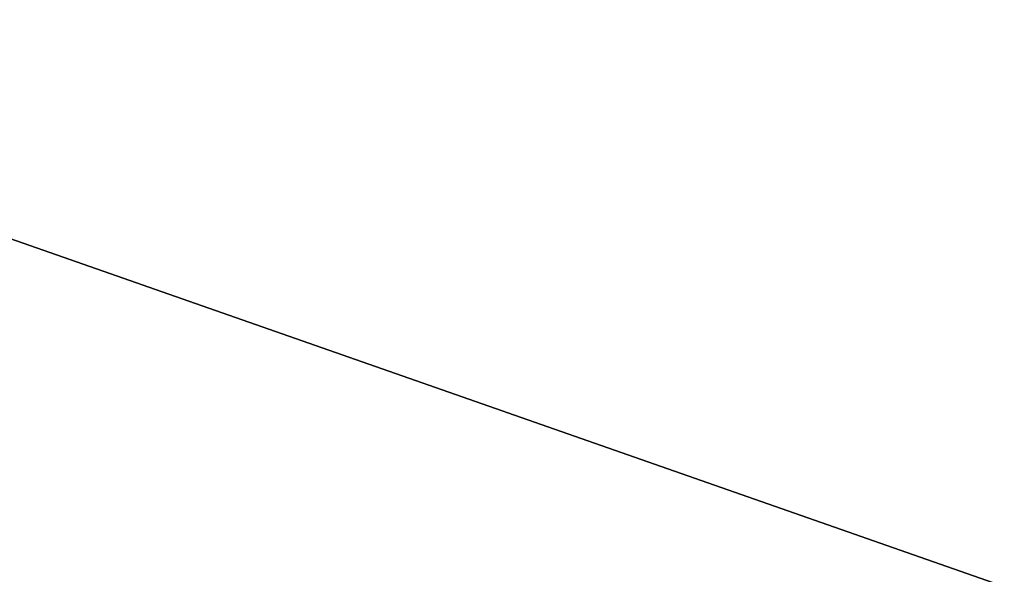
# Model space of a CAD drawing. Extents: x -252 to 252, y -10 to 685.
# Tile 994 of 1056: x -105.759 to -105.331, y 622.254 to 622.495. Entities that reach past the tile are written whole.
import ezdxf

# ---------------------------------------------------------------- set-up
doc = ezdxf.new("R2010")
doc.units = 0
doc.header["$LTSCALE"] = 65.369103
for name, color, linetype in [('1633', 7, 'CONTINUOUS'), ('1634', 7, 'CONTINUOUS'), ('1653', 7, 'CONTINUOUS'), ('2508', 7, 'CONTINUOUS'), ('2517', 7, 'CONTINUOUS'), ('3906', 7, 'CONTINUOUS')]:
    doc.layers.add(name, color=color, linetype=linetype)

msp = doc.modelspace()

# ---------------------------------------------------------------- linework, layer by layer
at = {"layer": '1633', "color": 7, "linetype": 'CONTINUOUS'}
for points in [[(-104.53459, 623.2962, -68.5), (-101.68973, 620.97475, -68.5), (-107.35943, 622.95884, -68.5), (-104.53459, 623.2962, -68.5)], [(-107.35943, 622.95884, -68.5), (-101.68973, 620.97475, -68.5), (-104.70705, 621.68463, -68.5), (-107.35943, 622.95884, -68.5)]]:
    msp.add_3dface(points, dxfattribs=at)
at = {"layer": '1634', "color": 7, "linetype": 'CONTINUOUS'}
msp.add_3dface([(-104.00967, 621.85104, -15.5), (-106.59325, 623.32929, -15.5), (-115.71762, 622.05181, -15.5), (-104.00967, 621.85104, -15.5)], dxfattribs=at)
at = {"layer": '1653', "color": 7, "linetype": 'CONTINUOUS'}
for points in [[(-106.3658, 623.77628, -15.63397), (-103.20503, 621.84953, -15.63397), (-106.22826, 624.11576, -16.00045), (-106.3658, 623.77628, -15.63397)], [(-104.06527, 623.11668, -16.5), (-106.22826, 624.11576, -16.00045), (-102.97025, 622.13068, -16.00045), (-104.06527, 623.11668, -16.5)], [(-106.22826, 624.11576, -16.00045), (-103.20503, 621.84953, -15.63397), (-102.97025, 622.13068, -16.00045), (-106.22826, 624.11576, -16.00045)], [(-106.59325, 623.32929, -15.5), (-104.00967, 621.85104, -15.5), (-106.3658, 623.77628, -15.63397), (-106.59325, 623.32929, -15.5)], [(-106.3658, 623.77628, -15.63397), (-104.00967, 621.85104, -15.5), (-103.20503, 621.84953, -15.63397), (-106.3658, 623.77628, -15.63397)]]:
    msp.add_3dface(points, dxfattribs=at)
at = {"layer": '2508', "color": 7, "linetype": 'CONTINUOUS'}
for points in [[(-102.92423, 622.26633, -68.4), (-102.61433, 621.96294, -68.47071), (-106.0337, 624.14821, -68.47071), (-102.92423, 622.26633, -68.4)], [(-104.4809, 623.38166, -68.4), (-102.92423, 622.26633, -68.4), (-106.0337, 624.14821, -68.47071), (-104.4809, 623.38166, -68.4)], [(-102.61433, 621.96294, -68.47071), (-104.53459, 623.2962, -68.5), (-106.0337, 624.14821, -68.47071), (-102.61433, 621.96294, -68.47071)]]:
    msp.add_3dface(points, dxfattribs=at)
at = {"layer": '2517', "color": 7, "linetype": 'CONTINUOUS'}
msp.add_3dface([(-107.35943, 622.95884, -68.5), (-104.70705, 621.68463, -68.5), (-107.37256, 620.36129, -68.4), (-107.35943, 622.95884, -68.5)], dxfattribs=at)
at = {"layer": '3906', "color": 7, "linetype": 'CONTINUOUS'}
for points in [[(-9.9, 625.5, 11), (-110, 625.5, 11), (-110, 620, 9.52628), (-9.9, 625.5, 11)], [(-110, 620, -9.52628), (-110, 625.5, -11), (-9.9, 620, -9.52628), (-110, 620, -9.52628)], [(-9.9, 625.5, 11), (-110, 620, 9.52628), (-9.9, 620, 9.52628), (-9.9, 625.5, 11)], [(-110, 625.5, -11), (-9.9, 625.5, -11), (-9.9, 620, -9.52628), (-110, 625.5, -11)]]:
    msp.add_3dface(points, dxfattribs=at)

doc.saveas('drawing.dxf')
